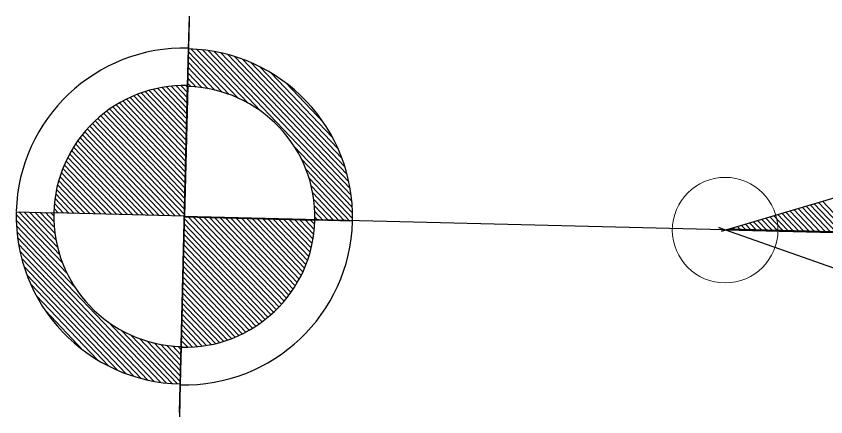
# Model space of a CAD drawing. Extents: x 2363427 to 2368559, y 6957299 to 6980140.
# Drawn here: x 2365337.1 to 2365358.56, y 6980069.38 to 6980080.01 of the extents above; entities that cross this region are included whole.
import ezdxf

# ---------------------------------------------------------------- set-up
doc = ezdxf.new("R2010")
doc.units = 0
doc.header["$LTSCALE"] = 5.6
doc.header["$PDMODE"] = 32
doc.header["$PDSIZE"] = 2.8
doc.layers.add('1', color=7, linetype='Continuous', lineweight=13)

msp = doc.modelspace()

# ---------------------------------------------------------------- linework, layer by layer
at = {"layer": '1', "lineweight": 25}
for p, q in [((2365341.688, 6980079.893), (2365341.472, 6980071.243)), ((2365341.67, 6980079.13), (2365341.691, 6980080.007)), ((2365341.644, 6980078.14), (2365341.669, 6980079.138)), ((2365341.668, 6980079.065), (2365342.748, 6980077.931)), ((2365341.741, 6980079.135), (2365342.973, 6980077.839)), ((2365341.886, 6980079.126), (2365343.236, 6980077.706)), ((2365342.036, 6980079.112), (2365343.582, 6980077.487)), ((2365342.193, 6980079.092), (2365345.995, 6980075.095)), ((2365342.356, 6980079.065), (2365345.977, 6980075.259)), ((2365342.528, 6980079.031), (2365345.951, 6980075.431)), ((2365341.661, 6980078.783), (2365342.364, 6980078.046)), ((2365341.665, 6980078.925), (2365342.547, 6980077.997)), ((2365342.706, 6980078.987), (2365345.916, 6980075.611)), ((2365342.896, 6980078.932), (2365345.87, 6980075.805)), ((2365343.099, 6980078.863), (2365345.812, 6980076.011)), ((2365341.657, 6980078.643), (2365342.191, 6980078.082)), ((2365343.319, 6980078.776), (2365345.734, 6980076.236)), ((2365343.569, 6980078.658), (2365345.63, 6980076.49)), ((2365341.65, 6980078.362), (2365341.874, 6980078.126)), ((2365341.654, 6980078.502), (2365342.029, 6980078.108)), ((2365343.859, 6980078.498), (2365345.487, 6980076.787)), ((2365341.634, 6980077.702), (2365341.21, 6980078.146)), ((2365341.637, 6980077.842), (2365341.338, 6980078.157)), ((2365341.428, 6980069.492), (2365341.644, 6980078.14)), ((2365341.642, 6980077.984), (2365341.471, 6980078.162)), ((2365341.644, 6980078.124), (2365341.606, 6980078.163)), ((2365341.647, 6980078.22), (2365341.726, 6980078.138)), ((2365344.244, 6980078.237), (2365345.244, 6980077.187)), ((2365341.606, 6980076.574), (2365340.315, 6980077.932)), ((2365341.609, 6980076.715), (2365340.417, 6980077.97)), ((2365341.613, 6980076.856), (2365340.521, 6980078.005)), ((2365341.616, 6980076.996), (2365340.628, 6980078.035)), ((2365341.62, 6980077.137), (2365340.739, 6980078.065)), ((2365341.624, 6980077.279), (2365340.852, 6980078.092)), ((2365341.627, 6980077.42), (2365340.969, 6980078.113)), ((2365341.631, 6980077.561), (2365341.087, 6980078.131)), ((2365341.587, 6980075.869), (2365339.841, 6980077.706)), ((2365341.592, 6980076.011), (2365339.931, 6980077.757)), ((2365341.594, 6980076.152), (2365340.023, 6980077.804)), ((2365341.599, 6980076.293), (2365340.118, 6980077.849)), ((2365341.602, 6980076.433), (2365340.216, 6980077.891)), ((2365341.577, 6980075.447), (2365339.583, 6980077.544)), ((2365341.581, 6980075.588), (2365339.667, 6980077.6)), ((2365341.585, 6980075.729), (2365339.753, 6980077.655)), ((2365341.564, 6980074.884), (2365339.268, 6980077.296)), ((2365341.568, 6980075.024), (2365339.345, 6980077.362)), ((2365341.571, 6980075.166), (2365339.422, 6980077.424)), ((2365341.574, 6980075.306), (2365339.502, 6980077.485)), ((2365341.317, 6980074.709), (2365339.054, 6980077.088)), ((2365341.456, 6980074.706), (2365339.122, 6980077.161)), ((2365341.56, 6980074.743), (2365339.196, 6980077.229)), ((2365340.893, 6980074.72), (2365338.856, 6980076.862)), ((2365341.034, 6980074.716), (2365338.92, 6980076.941)), ((2365341.175, 6980074.713), (2365338.986, 6980077.015)), ((2365340.61, 6980074.727), (2365338.735, 6980076.701)), ((2365340.752, 6980074.724), (2365338.794, 6980076.783)), ((2365340.19, 6980074.738), (2365338.569, 6980076.442)), ((2365340.33, 6980074.735), (2365338.622, 6980076.531)), ((2365340.472, 6980074.731), (2365338.676, 6980076.617)), ((2365344.461, 6980076.562), (2365346.008, 6980074.938)), ((2365339.907, 6980074.746), (2365338.468, 6980076.258)), ((2365340.049, 6980074.741), (2365338.517, 6980076.351)), ((2365344.667, 6980076.203), (2365346.015, 6980074.786)), ((2365339.625, 6980074.753), (2365338.377, 6980076.064)), ((2365339.766, 6980074.748), (2365338.422, 6980076.162)), ((2365339.343, 6980074.76), (2365338.298, 6980075.859)), ((2365339.486, 6980074.756), (2365338.336, 6980075.962)), ((2365344.783, 6980075.937), (2365346.015, 6980074.64)), ((2365339.062, 6980074.766), (2365338.229, 6980075.642)), ((2365339.202, 6980074.762), (2365338.261, 6980075.752)), ((2365344.863, 6980075.706), (2365345.945, 6980074.572)), ((2365338.781, 6980074.773), (2365338.174, 6980075.412)), ((2365338.922, 6980074.77), (2365338.2, 6980075.528)), ((2365344.918, 6980075.503), (2365345.802, 6980074.576)), ((2365338.499, 6980074.78), (2365338.131, 6980075.167)), ((2365338.64, 6980074.776), (2365338.149, 6980075.291)), ((2365344.959, 6980075.317), (2365345.661, 6980074.579)), ((2365344.987, 6980075.142), (2365345.521, 6980074.583)), ((2365338.358, 6980074.784), (2365338.117, 6980075.038)), ((2365345.005, 6980074.979), (2365345.379, 6980074.586)), ((2365358.54, 6980074.291), (2365357.927, 6980074.936)), ((2365358.683, 6980074.288), (2365358.036, 6980074.968)), ((2365358.823, 6980074.284), (2365358.143, 6980074.999)), ((2365358.965, 6980074.28), (2365358.249, 6980075.031)), ((2365359.104, 6980074.276), (2365358.358, 6980075.063)), ((2365359.246, 6980074.273), (2365358.464, 6980075.095)), ((2365337.104, 6980074.815), (2365338.1, 6980074.791)), ((2365338.335, 6980073.45), (2365337.104, 6980074.744)), ((2365338.255, 6980073.677), (2365337.174, 6980074.813)), ((2365338.199, 6980073.881), (2365337.316, 6980074.809)), ((2365338.159, 6980074.068), (2365337.455, 6980074.806)), ((2365338.131, 6980074.242), (2365337.597, 6980074.803)), ((2365338.112, 6980074.405), (2365337.738, 6980074.8)), ((2365338.102, 6980074.559), (2365337.878, 6980074.795)), ((2365338.1, 6980074.709), (2365338.02, 6980074.792)), ((2365338.217, 6980074.786), (2365338.106, 6980074.905)), ((2365341.55, 6980074.704), (2365395.071, 6980073.367)), ((2365341.559, 6980074.703), (2365341.56, 6980074.735)), ((2365345.016, 6980074.824), (2365345.239, 6980074.59)), ((2365357.554, 6980074.317), (2365357.177, 6980074.712)), ((2365357.695, 6980074.312), (2365357.285, 6980074.744)), ((2365357.836, 6980074.309), (2365357.392, 6980074.777)), ((2365357.978, 6980074.306), (2365357.499, 6980074.808)), ((2365358.119, 6980074.302), (2365357.606, 6980074.84)), ((2365358.26, 6980074.298), (2365357.714, 6980074.872)), ((2365358.4, 6980074.295), (2365357.821, 6980074.904)), ((2365338.452, 6980073.182), (2365337.104, 6980074.599)), ((2365341.554, 6980074.501), (2365343.85, 6980072.088)), ((2365341.559, 6980074.681), (2365341.557, 6980074.649)), ((2365341.557, 6980074.642), (2365343.922, 6980072.155)), ((2365341.661, 6980074.679), (2365343.995, 6980072.223)), ((2365341.801, 6980074.675), (2365344.065, 6980072.295)), ((2365341.942, 6980074.671), (2365344.133, 6980072.369)), ((2365342.082, 6980074.668), (2365344.199, 6980072.444)), ((2365342.225, 6980074.664), (2365344.262, 6980072.522)), ((2365342.364, 6980074.661), (2365344.323, 6980072.602)), ((2365342.506, 6980074.658), (2365344.384, 6980072.683)), ((2365342.647, 6980074.654), (2365344.44, 6980072.768)), ((2365342.788, 6980074.65), (2365344.496, 6980072.855)), ((2365342.929, 6980074.646), (2365344.55, 6980072.943)), ((2365343.07, 6980074.644), (2365344.6, 6980073.033)), ((2365343.211, 6980074.641), (2365344.65, 6980073.127)), ((2365343.351, 6980074.637), (2365344.695, 6980073.222)), ((2365343.492, 6980074.633), (2365344.739, 6980073.321)), ((2365343.634, 6980074.63), (2365344.781, 6980073.422)), ((2365343.773, 6980074.626), (2365344.821, 6980073.525)), ((2365343.915, 6980074.621), (2365344.857, 6980073.632)), ((2365344.055, 6980074.619), (2365344.889, 6980073.742)), ((2365344.196, 6980074.616), (2365344.918, 6980073.857)), ((2365344.338, 6980074.612), (2365344.946, 6980073.973)), ((2365344.479, 6980074.609), (2365344.968, 6980074.094)), ((2365344.618, 6980074.605), (2365344.987, 6980074.217)), ((2365344.759, 6980074.601), (2365345.002, 6980074.346)), ((2365344.9, 6980074.598), (2365345.012, 6980074.48)), ((2365345.017, 6980074.676), (2365345.099, 6980074.593)), ((2365346.015, 6980074.57), (2365345.017, 6980074.595)), ((2365356.569, 6980074.34), (2365356.426, 6980074.49)), ((2365356.708, 6980074.338), (2365356.533, 6980074.522)), ((2365356.851, 6980074.334), (2365356.641, 6980074.554)), ((2365356.99, 6980074.33), (2365356.749, 6980074.586)), ((2365357.132, 6980074.327), (2365356.855, 6980074.618)), ((2365357.272, 6980074.323), (2365356.963, 6980074.648)), ((2365357.414, 6980074.319), (2365357.07, 6980074.68)), ((2365338.657, 6980072.821), (2365337.11, 6980074.446)), ((2365340.924, 6980070.294), (2365337.121, 6980074.289)), ((2365341.55, 6980074.359), (2365343.773, 6980072.023)), ((2365356.004, 6980074.355), (2365355.996, 6980074.362)), ((2365356.145, 6980074.351), (2365356.104, 6980074.394)), ((2365356.286, 6980074.348), (2365356.212, 6980074.426)), ((2365356.428, 6980074.345), (2365356.319, 6980074.457)), ((2365340.761, 6980070.318), (2365337.141, 6980074.126)), ((2365341.544, 6980074.079), (2365343.617, 6980071.9)), ((2365341.547, 6980074.219), (2365343.696, 6980071.961)), ((2365340.591, 6980070.354), (2365337.166, 6980073.954)), ((2365341.54, 6980073.938), (2365343.534, 6980071.841)), ((2365340.412, 6980070.398), (2365337.202, 6980073.773)), ((2365341.533, 6980073.655), (2365343.365, 6980071.729)), ((2365341.536, 6980073.797), (2365343.451, 6980071.784)), ((2365340.222, 6980070.454), (2365337.247, 6980073.58)), ((2365341.529, 6980073.515), (2365343.277, 6980071.677)), ((2365340.018, 6980070.521), (2365337.306, 6980073.374)), ((2365341.523, 6980073.233), (2365343.094, 6980071.581)), ((2365341.526, 6980073.373), (2365343.187, 6980071.627)), ((2365339.798, 6980070.608), (2365337.382, 6980073.148)), ((2365341.518, 6980073.092), (2365343, 6980071.535)), ((2365339.549, 6980070.727), (2365337.486, 6980072.894)), ((2365341.511, 6980072.81), (2365342.803, 6980071.453)), ((2365341.516, 6980072.951), (2365342.903, 6980071.492)), ((2365339.259, 6980070.886), (2365337.631, 6980072.599)), ((2365341.508, 6980072.67), (2365342.702, 6980071.415)), ((2365341.501, 6980072.389), (2365342.49, 6980071.349)), ((2365341.503, 6980072.529), (2365342.597, 6980071.38)), ((2365338.872, 6980071.149), (2365337.875, 6980072.198)), ((2365341.498, 6980072.247), (2365342.379, 6980071.319)), ((2365341.491, 6980071.964), (2365342.149, 6980071.273)), ((2365341.495, 6980072.106), (2365342.266, 6980071.293)), ((2365341.081, 6980070.272), (2365339.536, 6980071.897)), ((2365341.487, 6980071.824), (2365342.029, 6980071.254)), ((2365341.232, 6980070.258), (2365339.882, 6980071.677)), ((2365341.377, 6980070.25), (2365340.144, 6980071.546)), ((2365341.48, 6980071.542), (2365341.778, 6980071.228)), ((2365341.484, 6980071.683), (2365341.906, 6980071.237)), ((2365341.449, 6980070.318), (2365340.37, 6980071.455)), ((2365341.453, 6980070.459), (2365340.569, 6980071.388)), ((2365341.456, 6980070.601), (2365340.755, 6980071.338)), ((2365341.46, 6980070.742), (2365340.927, 6980071.303)), ((2365341.464, 6980070.883), (2365341.089, 6980071.276)), ((2365341.476, 6980071.402), (2365341.648, 6980071.222)), ((2365341.466, 6980071.023), (2365341.243, 6980071.259)), ((2365341.471, 6980071.164), (2365341.391, 6980071.246)), ((2365341.472, 6980071.243), (2365341.448, 6980070.248)), ((2365341.474, 6980071.261), (2365341.51, 6980071.222)), ((2365341.448, 6980070.254), (2365341.426, 6980069.377))]:
    msp.add_line(p, q, dxfattribs=at)
for points in [[(2365341.646, 6980078.163), (2365341.559, 6980074.703), (2365338.1, 6980074.791)], [(2365341.472, 6980071.221), (2365341.559, 6980074.681), (2365345.017, 6980074.595)]]:
    msp.add_lwpolyline(points, dxfattribs=at)
for points in [[(2365355.792, 6980074.302), (2365366.794, 6980077.567), (2365401.304, 6980076.704), (2365395.024, 6980073.368), (2365355.974, 6980074.356)], [(2365355.717, 6980074.396), (2365366.542, 6980070.586), (2365401.052, 6980069.724), (2365394.945, 6980073.369), (2365355.895, 6980074.333)]]:
    msp.add_lwpolyline(points, close=True, dxfattribs=at)
for centre, radius, start, end in [((2365341.559, 6980074.704), 4.457, 88.5689, 178.3839), ((2365341.559, 6980074.681), 4.457, 358.5689, 88.5689), ((2365341.559, 6980074.704), 3.461, 88.5689, 178.5689), ((2365341.559, 6980074.681), 3.461, 358.5689, 88.5689), ((2365341.559, 6980074.704), 4.457, 178.5689, 268.5689), ((2365341.559, 6980074.704), 3.461, 178.5689, 268.5689), ((2365341.559, 6980074.681), 4.457, 268.5689, 358.3839), ((2365341.559, 6980074.681), 3.461, 268.5689, 358.5689)]:
    msp.add_arc(centre, radius, start, end, dxfattribs=at)
at = {"layer": '1'}
msp.add_point((2365355.889, 6980074.331), dxfattribs=at)

doc.saveas('drawing.dxf')
